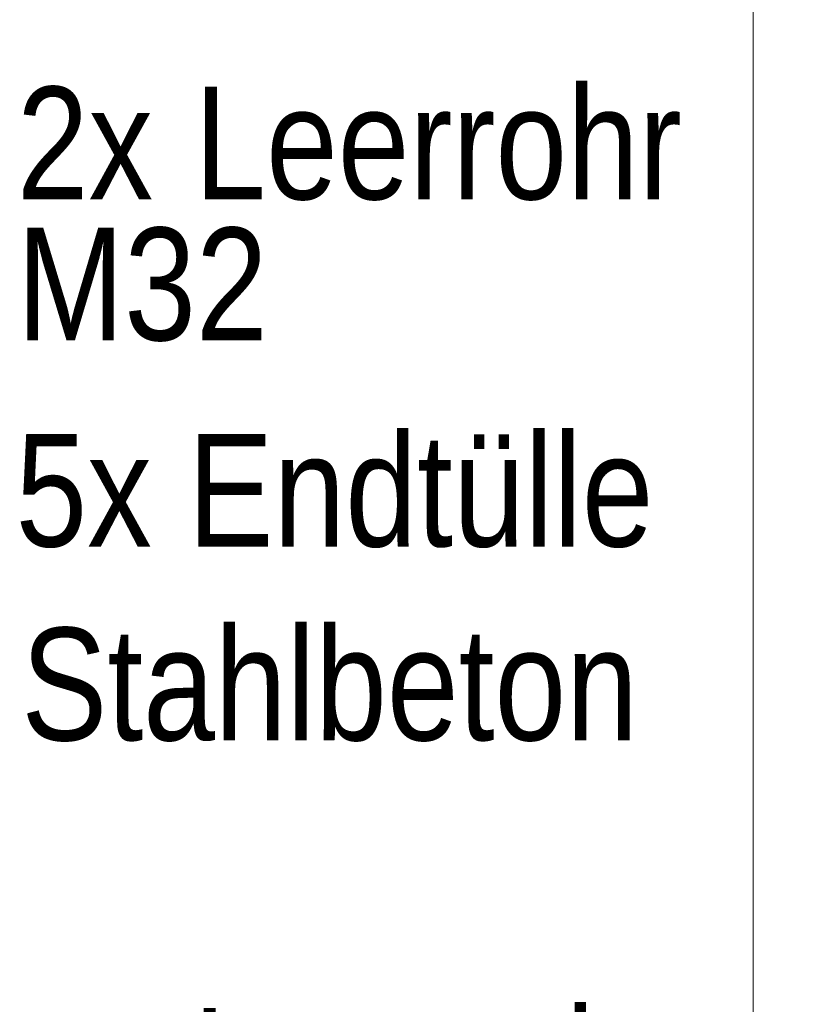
# Model space of a CAD drawing. Extents: x -620 to 300, y 62 to 1112.
# Tile 279 of 287: x 238 to 248, y 873 to 885. Entities that reach past the tile are written whole.
import ezdxf
from ezdxf.lldxf.tags import DXFTag

# ---------------------------------------------------------------- set-up
doc = ezdxf.new("R2010")
doc.units = 0
doc.layers.get('0').update_dxf_attribs({"lineweight": 13})
doc.layers.add('E_Detail_Beschriftung', color=7, linetype='Continuous', lineweight=13, true_color=0x009900)
doc.layers.add('E_Detail_Linie_Text_Bem', color=7, linetype='Continuous', lineweight=13)
doc.styles.get("Standard").update_dxf_attribs({"font": 'ARIALN.TTF'})
tags = doc.linetypes.add('fein_strichliert-A06G9S0L8I', pattern=[4, 1, -2, 1]).pattern_tags.tags
tags[8:9] = [DXFTag(74, 4), DXFTag(75, 0), DXFTag(340, '0'), DXFTag(46, 0.0), DXFTag(50, 0.0), DXFTag(44, 0.0), DXFTag(45, 0.0)]
tags[6:7] = [DXFTag(74, 4), DXFTag(75, 0), DXFTag(340, '0'), DXFTag(46, 0.0), DXFTag(50, 0.0), DXFTag(44, 0.0), DXFTag(45, 0.0)]
tags[4:5] = [DXFTag(74, 4), DXFTag(75, 0), DXFTag(340, '0'), DXFTag(46, 0.0), DXFTag(50, 0.0), DXFTag(44, 0.0), DXFTag(45, 0.0)]

# ---------------------------------------------------------------- blocks, each defined once
blk = doc.blocks.new('Referenz-A06G9S0M8I')
at = {"layer": 'E_Detail_Linie_Text_Bem', "linetype": 'fein_strichliert-A06G9S0L8I', "ltscale": 0.65}
blk.add_line((247.447, 840.41), (247.447, 901.727), dxfattribs=at)
at = {"layer": 'E_Detail_Beschriftung', "linetype": 'Continuous', "ltscale": 0.13, "char_height": 1.4, "attachment_point": 1}
for s, insert in [('{\\fArial Narrow;Leerrohr}', (240.498, 884.488)), ('{\\fArial Narrow;2x}', (238.289, 884.488)), ('{\\fArial Narrow;M32}', (238.289, 882.735)), ('{\\fArial Narrow;5x Endtülle}', (238.273, 880.17)), ('{\\fArial Narrow;Stahlbeton}', (238.345, 877.76)), ('{\\fArial Narrow;Leerrohr}', (240.482, 873.033))]:
    blk.add_mtext(s, dxfattribs=dict(at, insert=insert))

msp = doc.modelspace()

# ---------------------------------------------------------------- block references
at = {"color": 8, "lineweight": 25, "ltscale": 0.25, "true_color": 0x808080}
msp.add_blockref('Referenz-A06G9S0M8I', (0, 0), dxfattribs=at)

doc.saveas('drawing.dxf')
